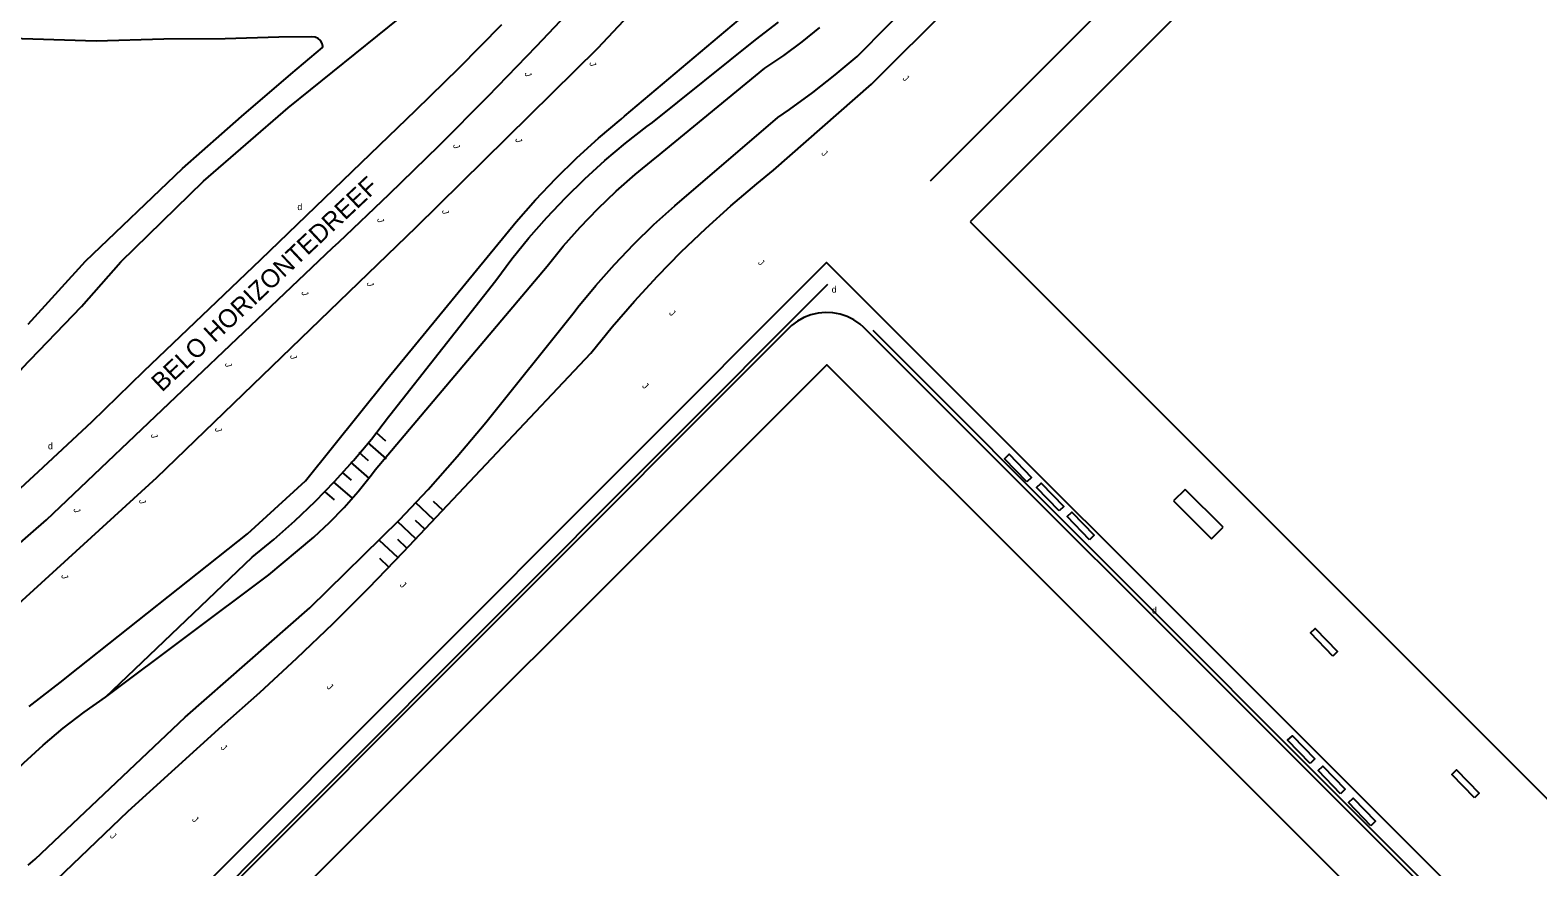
# Model space of a CAD drawing. Extents: x 134999 to 136502, y 457398 to 459002.
# Drawn here: x 135223.9 to 135339.4, y 458495.9 to 458560.1 of the extents above; entities that cross this region are included whole.
import ezdxf

# ---------------------------------------------------------------- set-up
doc = ezdxf.new("R2010")
doc.units = 0
for name, color, linetype in [('RI_DGTB_18', 7, 'Continuous'), ('RI_DGTB_19', 7, 'Continuous'), ('RI_DGTB_29', 7, 'Continuous'), ('RI_DGTB_31', 7, 'Continuous'), ('RI_DGTB_32', 7, 'Continuous'), ('RI_DGTB_37', 7, 'Continuous'), ('RI_DGTB_49', 7, 'Continuous'), ('RI_DGTB_53', 7, 'Continuous'), ('RI_DGTB_54', 7, 'Continuous'), ('RI_DGTB_55', 7, 'Continuous'), ('RI_DGTB_58', 7, 'Continuous'), ('RI_DGTB_6', 7, 'Continuous')]:
    doc.layers.add(name, color=color, linetype=linetype)

msp = doc.modelspace()

# ---------------------------------------------------------------- linework, layer by layer
at = {"layer": 'RI_DGTB_18'}
for p, q in [((135250.411, 458529.223), (135251.132, 458528.598)), ((135249.101, 458527.712), (135249.821, 458527.087)), ((135249.756, 458528.467), (135251.197, 458527.217)), ((135248.446, 458526.956), (135249.887, 458525.706)), ((135247.135, 458525.445), (135248.576, 458524.196)), ((135247.79, 458526.201), (135248.511, 458525.576)), ((135246.48, 458524.69), (135247.201, 458524.065)), ((135254.834, 458522.547), (135253.427, 458523.875)), ((135255.52, 458523.274), (135254.817, 458523.938)), ((135253.461, 458521.093), (135252.054, 458522.421)), ((135254.148, 458521.82), (135253.444, 458522.484)), ((135252.088, 458519.638), (135250.681, 458520.966)), ((135252.775, 458520.365), (135252.071, 458521.029)), ((135251.402, 458518.911), (135250.698, 458519.575))]:
    msp.add_line(p, q, dxfattribs=at)
for points in [[(135231.412, 458500.207), (135238.62, 458506.759), (135241.513, 458509.312), (135244.352, 458511.925), (135247.137, 458514.596), (135249.866, 458517.324), (135252.52, 458520.09), (135266.868, 458535.313), (135268.51, 458537.332), (135270.212, 458539.299), (135271.975, 458541.212), (135273.796, 458543.071), (135275.672, 458544.873), (135277.604, 458546.616), (135279.588, 458548.299), (135280.865, 458549.329), (135288.37, 458555.944), (135300.609, 458568.142), (135312.617, 458580.534), (135324.561, 458592.215)], [(135229.682, 458508.954), (135240.919, 458519.667), (135242.578, 458521.032), (135244.186, 458522.458), (135245.739, 458523.942), (135247.236, 458525.484), (135248.675, 458527.08), (135250.053, 458528.729), (135251.369, 458530.427), (135251.463, 458530.554), (135259.585, 458540.873), (135260.826, 458542.537), (135262.13, 458544.152), (135263.496, 458545.716), (135264.921, 458547.226), (135266.403, 458548.68), (135267.939, 458550.076), (135269.529, 458551.411), (135271.169, 458552.685), (135271.593, 458552.998), (135279.487, 458559.319), (135281.243, 458560.691)], [(135224.153, 458493.242), (135231.412, 458500.207)]]:
    msp.add_lwpolyline(points, dxfattribs=at)
at = {"layer": 'RI_DGTB_19'}
for points in [[(135295.925, 458545.389), (135331.307, 458509.99), (135366.607, 458474.617), (135411.928, 458519.852), (135376.533, 458555.299), (135341.163, 458590.634), (135295.925, 458545.389)], [(135223.842, 458508.23), (135226.437, 458510.261), (135226.86, 458510.583), (135240.56, 458521.476), (135245.001, 458525.531), (135251.212, 458533.268), (135261.14, 458545.373), (135262.635, 458547.062), (135264.19, 458548.697), (135265.801, 458550.277), (135267.467, 458551.797), (135269.186, 458553.258), (135269.457, 458553.479), (135284.479, 458566.173), (135279.308, 458571.387), (135267.376, 458558.667), (135253.458, 458544.954), (135233.595, 458525.761), (135215.318, 458509.071)], [(135239.697, 458489.169), (135275.011, 458453.789), (135310.378, 458418.454), (135355.655, 458463.707), (135320.432, 458498.97), (135284.96, 458534.416), (135239.697, 458489.169)]]:
    msp.add_lwpolyline(points, dxfattribs=at)
at = {"layer": 'RI_DGTB_32'}
for points in [[(135300.281, 458525.444), (135298.566, 458527.225), (135298.926, 458527.572), (135300.641, 458525.791), (135300.281, 458525.444)], [(135302.737, 458523.223), (135301.022, 458525.004), (135301.382, 458525.351), (135303.097, 458523.57), (135302.737, 458523.223)], [(135305.068, 458521.008), (135303.353, 458522.789), (135303.713, 458523.136), (135305.428, 458521.355), (135305.068, 458521.008)], [(135323.717, 458512.087), (135322.002, 458513.868), (135322.362, 458514.215), (135324.077, 458512.434), (135323.717, 458512.087)], [(135321.968, 458503.866), (135320.253, 458505.647), (135320.613, 458505.994), (135322.328, 458504.213), (135321.968, 458503.866)], [(135324.299, 458501.534), (135322.584, 458503.315), (135322.944, 458503.662), (135324.659, 458501.881), (135324.299, 458501.534)], [(135334.556, 458501.242), (135332.841, 458503.023), (135333.201, 458503.37), (135334.916, 458501.589), (135334.556, 458501.242)], [(135326.63, 458499.085), (135324.915, 458500.866), (135325.275, 458501.213), (135326.99, 458499.432), (135326.63, 458499.085)]]:
    msp.add_lwpolyline(points, dxfattribs=at)
at = {"layer": 'RI_DGTB_49'}
msp.add_line((135338.071, 458593.786), (135292.856, 458548.487), dxfattribs=at)
for points in [[(135285.003, 458540.566), (135233.639, 458489.101), (135254.996, 458467.74)], [(135351.84, 458453.639), (135361.819, 458463.604), (135288.503, 458537.038)]]:
    msp.add_lwpolyline(points, dxfattribs=at)
at = {"layer": 'RI_DGTB_53'}
for points in [[(135190.25, 458492.647), (135195.063, 458496.878), (135211.128, 458510.289), (135225.163, 458522.549), (135247.083, 458543.389), (135247.56, 458543.833), (135251.431, 458547.498), (135255.246, 458551.222), (135259.005, 458555.002), (135262.707, 458558.838), (135266.351, 458562.729), (135273.511, 458570.476), (135275.397, 458572.525), (135278.394, 458575.685), (135281.449, 458578.789), (135292.239, 458589.602), (135296.723, 458594.131), (135302.407, 458600)], [(135210.196, 458513.412), (135215.053, 458517.691), (135216.272, 458518.755), (135220.444, 458522.464), (135224.563, 458526.232), (135228.627, 458530.059), (135232.636, 458533.944), (135241.585, 458542.481), (135250.666, 458551.261), (135253.473, 458553.932), (135256.791, 458557.191), (135260.053, 458560.507)]]:
    msp.add_lwpolyline(points, dxfattribs=at)
at = {"layer": 'RI_DGTB_54'}
for points in [[(135210.196, 458513.412), (135213.705, 458519.286), (135215.522, 458523.471), (135217.413, 458527.624), (135217.595, 458528.014), (135218.082, 458528.545), (135220.07, 458530.591), (135221.999, 458532.691), (135223.265, 458534.136), (135227.849, 458538.892), (135230.849, 458542.318), (135237.207, 458548.498), (135243.685, 458554.12), (135253.935, 458562.422), (135256.752, 458564.57)], [(135223.753, 458537.534), (135228.155, 458542.364), (135235.59, 458549.474), (135240.095, 458553.464), (135243.881, 458556.71), (135246.324, 458558.738), (135246.326, 458558.813), (135246.281, 458559.057), (135246.162, 458559.274), (135245.979, 458559.443), (135245.753, 458559.545), (135245.506, 458559.571), (135242.954, 458559.544), (135238.849, 458559.412), (135234.145, 458559.368), (135228.97, 458559.237), (135216.001, 458559.638)]]:
    msp.add_lwpolyline(points, dxfattribs=at)
at = {"layer": 'RI_DGTB_55'}
for points in [[(135237.549, 458494.78), (135284.917, 458542.256), (135324.405, 458502.784), (135359.683, 458467.454), (135360.103, 458467.074), (135360.572, 458466.757), (135361.081, 458466.509), (135361.619, 458466.335), (135362.177, 458466.239), (135362.743, 458466.222), (135363.306, 458466.285), (135363.854, 458466.426), (135364.377, 458466.644), (135364.864, 458466.933), (135365.305, 458467.287), (135365.692, 458467.7), (135365.984, 458468.109), (135368.422, 458465.639)], [(135358.614, 458466.401), (135323.427, 458501.632), (135287.767, 458537.297), (135287.494, 458537.538), (135287.026, 458537.864), (135286.516, 458538.122), (135285.976, 458538.306), (135285.416, 458538.413), (135284.846, 458538.44), (135284.277, 458538.388), (135283.722, 458538.256), (135283.191, 458538.048), (135282.693, 458537.769), (135282.24, 458537.422), (135237.014, 458492.121)]]:
    msp.add_lwpolyline(points, dxfattribs=at)
at = {"layer": 'RI_DGTB_58'}
for points in [[(135223.766, 458496.062), (135224.288, 458496.526), (135235.788, 458507.411), (135245.345, 458515.789), (135252.22, 458522.528), (135254.396, 458524.873), (135256.639, 458527.404), (135258.822, 458529.987), (135265.593, 458538.468), (135265.881, 458538.836), (135267.247, 458540.498), (135268.674, 458542.108), (135270.16, 458543.665), (135271.703, 458545.164), (135273.3, 458546.606), (135281.189, 458553.371), (135282.098, 458553.994), (135283.872, 458555.285), (135285.599, 458556.639), (135287.275, 458558.055), (135299.155, 458570.077), (135328.152, 458600)], [(135229.682, 458508.954), (135242.212, 458518.327), (135244.406, 458520.158), (135245.648, 458521.21), (135246.837, 458522.322), (135247.97, 458523.49), (135249.044, 458524.713), (135250.057, 458525.988), (135250.341, 458526.37), (135263.525, 458541.99), (135264.758, 458543.504), (135266.052, 458544.967), (135267.404, 458546.376), (135268.814, 458547.727), (135270.277, 458549.02), (135271.792, 458550.252), (135271.892, 458550.33), (135280.196, 458557.166), (135281.645, 458558.137), (135283.049, 458559.174), (135284.403, 458560.274)], [(135206.923, 458486.395), (135208.275, 458488.295), (135209.092, 458489.505), (135210.19, 458491.004), (135211.352, 458492.455), (135212.576, 458493.855), (135213.858, 458495.2), (135215.198, 458496.489), (135216.591, 458497.72), (135218.036, 458498.889), (135222.267, 458502.8), (135223.421, 458503.924), (135224.91, 458505.274), (135226.451, 458506.564), (135228.043, 458507.791), (135229.682, 458508.954)]]:
    msp.add_lwpolyline(points, dxfattribs=at)
at = {"layer": 'RI_DGTB_6'}
for p, q in [((135312.4, 458524.875), (135311.509, 458523.984)), ((135315.301, 458521.976), (135312.4, 458524.875)), ((135311.509, 458523.984), (135314.409, 458521.084)), ((135314.409, 458521.084), (135315.301, 458521.976))]:
    msp.add_line(p, q, dxfattribs=at)

# ---------------------------------------------------------------- texts
at = {"layer": 'RI_DGTB_29'}
for p in [(135244.388, 458546.278), (135225.279, 458527.943)]:
    msp.add_text('d', height=0.5, dxfattribs=at).set_placement(p)
for p in [(135285.32, 458539.95), (135309.86, 458515.35)]:
    msp.add_text('d', height=0.5, rotation=359.99965, dxfattribs=at).set_placement(p)
at = {"layer": 'RI_DGTB_31'}
for height, rotation, p in [(0.499, 285.28857, (135261.784, 458556.783)), (0.499, 285.28857, (135266.742, 458557.574)), (0.5, 315.4075, (135290.71, 458556.333)), (0.499, 285.28857, (135256.3, 458551.266)), (0.499, 285.28857, (135261.066, 458551.728)), (0.5, 315.4075, (135284.492, 458550.592)), (0.499, 285.28857, (135255.452, 458546.239)), (0.499, 285.28857, (135250.484, 458545.593)), (0.5, 315.4075, (135279.639, 458542.21)), (0.499, 285.28857, (135249.691, 458540.693)), (0.499, 285.28857, (135244.689, 458539.994)), (0.5, 315.4075, (135272.829, 458538.342)), (0.499, 285.28857, (135243.813, 458535.122)), (0.499, 285.28857, (135238.824, 458534.517)), (0.5, 315.4075, (135270.762, 458532.754)), (0.499, 285.28857, (135233.147, 458529.071)), (0.499, 285.28857, (135238.057, 458529.541)), (0.499, 285.28857, (135227.223, 458523.361)), (0.499, 285.28857, (135232.237, 458524.036)), (0.499, 285.28857, (135226.286, 458518.283)), (0.5, 315.4075, (135252.199, 458517.505)), (0.5, 315.4075, (135246.593, 458509.7)), (0.5, 315.4075, (135238.469, 458505.039)), (0.5, 315.4075, (135236.28, 458499.528)), (0.5, 315.4075, (135229.989, 458498.263))]:
    msp.add_text('J', height=height, rotation=rotation, dxfattribs=at).set_placement(p)
at = {"layer": 'RI_DGTB_37'}
msp.add_text('BELO HORIZONTEDREEF', height=1.4, rotation=43.20378, dxfattribs=at).set_placement((135234.011, 458532.283))

doc.saveas('drawing.dxf')
